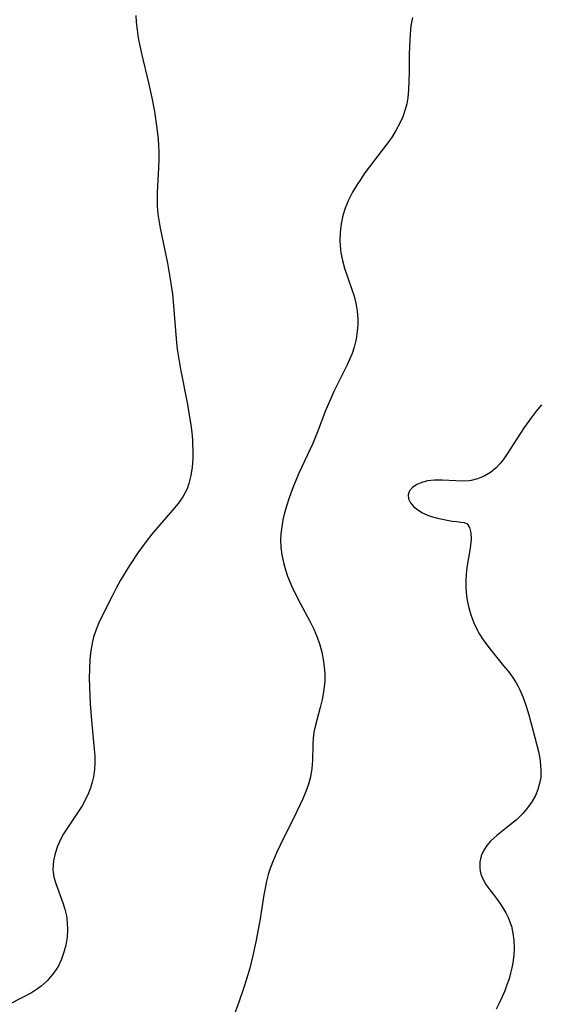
# Model space of a CAD drawing. Header units: metres. Extents: x 1073367 to 1082519, y 1569854 to 1574957.
# Tile 631 of 656: x 1078703 to 1078813, y 1574286 to 1574493. Entities that reach past the tile are written whole.
import ezdxf

# ---------------------------------------------------------------- set-up
doc = ezdxf.new("R2010")
doc.units = ezdxf.units.M
doc.layers.add('CGG_CurvaNivelLidar_v1', color=253, linetype='Continuous', lineweight=30)

msp = doc.modelspace()

# ---------------------------------------------------------------- linework, layer by layer
at = {"layer": 'CGG_CurvaNivelLidar_v1'}
for p, q in [((1078727.4536, 1574493.6112, 74.5), (1078727.5452, 1574492.2304, 74.5)), ((1078727.5452, 1574492.2304, 74.5), (1078727.732, 1574490.569, 74.5)), ((1078785.5571, 1574493.2199, 75), (1078785.2677, 1574491.4461, 75)), ((1078727.732, 1574490.569, 74.5), (1078727.9863, 1574488.9115, 74.5)), ((1078785.0871, 1574489.6426, 75), (1078785.0105, 1574488.5223, 75)), ((1078785.2677, 1574491.4461, 75), (1078785.0871, 1574489.6426, 75)), ((1078727.9863, 1574488.9115, 74.5), (1078728.2953, 1574487.259, 74.5)), ((1078785.0105, 1574488.5223, 75), (1078784.9051, 1574485.4615, 75)), ((1078728.2953, 1574487.259, 74.5), (1078728.6496, 1574485.6123, 74.5)), ((1078728.6496, 1574485.6123, 74.5), (1078730.149, 1574479.4852, 74.5)), ((1078784.9051, 1574485.4615, 75), (1078784.8541, 1574481.6589, 75)), ((1078784.8541, 1574481.6589, 75), (1078784.7478, 1574478.0486, 75)), ((1078730.149, 1574479.4852, 74.5), (1078730.8639, 1574476.3322, 74.5)), ((1078784.7478, 1574478.0486, 75), (1078784.5903, 1574476.3149, 75)), ((1078730.8639, 1574476.3322, 74.5), (1078731.3807, 1574473.4847, 74.5)), ((1078784.3787, 1574475.0733, 75), (1078784.0733, 1574473.8531, 75)), ((1078784.5903, 1574476.3149, 75), (1078784.3787, 1574475.0733, 75)), ((1078731.3807, 1574473.4847, 74.5), (1078731.8879, 1574469.966, 74.5)), ((1078784.0733, 1574473.8531, 75), (1078783.5487, 1574472.3462, 75)), ((1078783.5487, 1574472.3462, 75), (1078782.8884, 1574470.8807, 75)), ((1078731.8879, 1574469.966, 74.5), (1078732.139, 1574467.6775, 74.5)), ((1078782.1114, 1574469.4564, 75), (1078781.2812, 1574468.1433, 75)), ((1078782.8884, 1574470.8807, 75), (1078782.1114, 1574469.4564, 75)), ((1078732.139, 1574467.6775, 74.5), (1078732.2407, 1574466.2976, 74.5)), ((1078780.3833, 1574466.8574, 75), (1078779.4406, 1574465.5882, 75)), ((1078781.2812, 1574468.1433, 75), (1078780.3833, 1574466.8574, 75)), ((1078732.2407, 1574466.2976, 74.5), (1078732.2995, 1574464.9178, 74.5)), ((1078732.2995, 1574464.9178, 74.5), (1078732.3129, 1574463.5393, 74.5)), ((1078779.4406, 1574465.5882, 75), (1078775.606, 1574460.549, 75)), ((1078732.3129, 1574463.5393, 74.5), (1078732.2581, 1574461.6348, 74.5)), ((1078732.2581, 1574461.6348, 74.5), (1078731.9549, 1574456.4211, 74.5)), ((1078774.5604, 1574459.0683, 75), (1078773.963, 1574458.1638, 75)), ((1078775.606, 1574460.549, 75), (1078774.5604, 1574459.0683, 75)), ((1078772.9859, 1574456.5322, 75), (1078772.1293, 1574454.8562, 75)), ((1078773.963, 1574458.1638, 75), (1078772.9859, 1574456.5322, 75)), ((1078731.9549, 1574456.4211, 74.5), (1078731.9271, 1574454.9878, 74.5)), ((1078731.9271, 1574454.9878, 74.5), (1078731.9659, 1574453.558, 74.5)), ((1078772.1293, 1574454.8562, 75), (1078771.425, 1574453.1318, 75)), ((1078731.9659, 1574453.558, 74.5), (1078732.1156, 1574451.8905, 74.5)), ((1078771.425, 1574453.1318, 75), (1078770.9694, 1574451.6213, 75)), ((1078732.1156, 1574451.8905, 74.5), (1078732.3581, 1574450.2269, 74.5)), ((1078732.3581, 1574450.2269, 74.5), (1078732.5826, 1574448.9876, 74.5)), ((1078770.9694, 1574451.6213, 75), (1078770.6051, 1574449.857, 75)), ((1078732.5826, 1574448.9876, 74.5), (1078734.0977, 1574441.6032, 74.5)), ((1078770.6051, 1574449.857, 75), (1078770.3971, 1574448.0712, 75)), ((1078770.3971, 1574448.0712, 75), (1078770.3443, 1574446.2783, 75)), ((1078770.3443, 1574446.2783, 75), (1078770.4585, 1574444.4918, 75)), ((1078770.4585, 1574444.4918, 75), (1078770.5573, 1574443.7741, 75)), ((1078770.5573, 1574443.7741, 75), (1078770.8956, 1574442.1598, 75)), ((1078770.8956, 1574442.1598, 75), (1078771.3394, 1574440.6005, 75)), ((1078734.0977, 1574441.6032, 74.5), (1078734.7029, 1574438.2633, 74.5)), ((1078771.3394, 1574440.6005, 75), (1078772.8777, 1574436.0865, 75)), ((1078734.7029, 1574438.2633, 74.5), (1078735.1572, 1574435.1295, 74.5)), ((1078772.8777, 1574436.0865, 75), (1078773.3199, 1574434.6615, 75)), ((1078735.1572, 1574435.1295, 74.5), (1078735.3441, 1574433.4713, 74.5)), ((1078773.3199, 1574434.6615, 75), (1078773.6796, 1574433.2242, 75)), ((1078735.3441, 1574433.4713, 74.5), (1078736.0287, 1574424.8814, 74.5)), ((1078773.6796, 1574433.2242, 75), (1078773.9488, 1574431.5727, 75)), ((1078773.9488, 1574431.5727, 75), (1078774.0732, 1574429.9083, 75)), ((1078774.0732, 1574429.9083, 75), (1078774.0757, 1574428.6375, 75)), ((1078774.0757, 1574428.6375, 75), (1078774.0002, 1574427.3713, 75)), ((1078773.7668, 1574425.6527, 75), (1078773.3654, 1574423.9678, 75)), ((1078774.0002, 1574427.3713, 75), (1078773.7668, 1574425.6527, 75)), ((1078736.0287, 1574424.8814, 74.5), (1078736.1724, 1574423.5463, 74.5)), ((1078736.1724, 1574423.5463, 74.5), (1078736.3444, 1574422.3153, 74.5)), ((1078773.3654, 1574423.9678, 75), (1078772.9195, 1574422.67, 75)), ((1078736.3444, 1574422.3153, 74.5), (1078736.8617, 1574419.3551, 74.5)), ((1078772.3841, 1574421.3917, 75), (1078771.7897, 1574420.1218, 75)), ((1078772.9195, 1574422.67, 75), (1078772.3841, 1574421.3917, 75)), ((1078736.8617, 1574419.3551, 74.5), (1078738.3296, 1574411.9532, 74.5)), ((1078771.7897, 1574420.1218, 75), (1078769.0826, 1574414.6728, 75)), ((1078768.4254, 1574413.2375, 75), (1078767.4116, 1574410.798, 75)), ((1078769.0826, 1574414.6728, 75), (1078768.4254, 1574413.2375, 75)), ((1078738.3296, 1574411.9532, 74.5), (1078738.7852, 1574409.301, 74.5)), ((1078812.7129, 1574411.8676, 75.5), (1078811.5754, 1574410.5237, 75.5)), ((1078738.7852, 1574409.301, 74.5), (1078739.0185, 1574407.7027, 74.5)), ((1078767.4116, 1574410.798, 75), (1078765.637, 1574406.2136, 75)), ((1078810.707, 1574409.4195, 75.5), (1078809.0679, 1574407.1447, 75.5)), ((1078811.5754, 1574410.5237, 75.5), (1078810.707, 1574409.4195, 75.5)), ((1078739.0185, 1574407.7027, 74.5), (1078739.2114, 1574406.1068, 74.5)), ((1078809.0679, 1574407.1447, 75.5), (1078807.4947, 1574404.7543, 75.5)), ((1078739.2114, 1574406.1068, 74.5), (1078739.353, 1574404.5158, 74.5)), ((1078765.637, 1574406.2136, 75), (1078764.6335, 1574403.7653, 75)), ((1078739.353, 1574404.5158, 74.5), (1078739.4125, 1574403.4639, 74.5)), ((1078739.4125, 1574403.4639, 74.5), (1078739.4423, 1574402.4369, 74.5)), ((1078764.6335, 1574403.7653, 75), (1078761.8089, 1574397.6641, 75)), ((1078807.4947, 1574404.7543, 75.5), (1078805.6392, 1574401.8186, 75.5)), ((1078739.4423, 1574402.4369, 74.5), (1078739.4255, 1574400.6089, 74.5)), ((1078805.6392, 1574401.8186, 75.5), (1078804.6155, 1574400.3624, 75.5)), ((1078739.3052, 1574398.8124, 74.5), (1078739.0563, 1574397.0615, 74.5)), ((1078739.4255, 1574400.6089, 74.5), (1078739.3052, 1574398.8124, 74.5)), ((1078803.1442, 1574398.6628, 75.5), (1078801.9458, 1574397.6833, 75.5)), ((1078803.9065, 1574399.4738, 75.5), (1078803.1442, 1574398.6628, 75.5)), ((1078804.6155, 1574400.3624, 75.5), (1078803.9065, 1574399.4738, 75.5)), ((1078739.0563, 1574397.0615, 74.5), (1078738.6421, 1574395.3739, 74.5)), ((1078761.8089, 1574397.6641, 75), (1078760.5235, 1574394.6714, 75)), ((1078800.6257, 1574396.8996, 75.5), (1078799.2162, 1574396.3184, 75.5)), ((1078801.9458, 1574397.6833, 75.5), (1078800.6257, 1574396.8996, 75.5)), ((1078738.6421, 1574395.3739, 74.5), (1078738.228, 1574394.2402, 74.5)), ((1078760.5235, 1574394.6714, 75), (1078759.6613, 1574392.3586, 75)), ((1078785.6024, 1574394.5295, 75.5), (1078784.9558, 1574393.8088, 75.5)), ((1078786.5152, 1574395.1439, 75.5), (1078785.6024, 1574394.5295, 75.5)), ((1078787.5542, 1574395.5948, 75.5), (1078786.5152, 1574395.1439, 75.5)), ((1078788.7309, 1574395.9066, 75.5), (1078787.5542, 1574395.5948, 75.5)), ((1078790.2345, 1574396.0798, 75.5), (1078788.7309, 1574395.9066, 75.5)), ((1078791.8196, 1574396.0871, 75.5), (1078790.2345, 1574396.0798, 75.5)), ((1078794.6556, 1574395.9009, 75.5), (1078791.8196, 1574396.0871, 75.5)), ((1078796.0692, 1574395.8504, 75.5), (1078794.6556, 1574395.9009, 75.5)), ((1078797.4609, 1574395.9255, 75.5), (1078796.0692, 1574395.8504, 75.5)), ((1078797.8904, 1574395.9872, 75.5), (1078797.4609, 1574395.9255, 75.5)), ((1078799.2162, 1574396.3184, 75.5), (1078797.8904, 1574395.9872, 75.5)), ((1078737.3692, 1574392.6003, 74.5), (1078736.3535, 1574391.1535, 74.5)), ((1078737.8709, 1574393.4805, 74.5), (1078737.3692, 1574392.6003, 74.5)), ((1078738.228, 1574394.2402, 74.5), (1078737.8709, 1574393.4805, 74.5)), ((1078759.6613, 1574392.3586, 75), (1078759.1602, 1574390.797, 75)), ((1078784.9558, 1574393.8088, 75.5), (1078784.6505, 1574393.0084, 75.5)), ((1078784.6505, 1574393.0084, 75.5), (1078784.7436, 1574392.1687, 75.5)), ((1078736.3535, 1574391.1535, 74.5), (1078735.207, 1574389.7597, 74.5)), ((1078759.1602, 1574390.797, 75), (1078758.7242, 1574389.2257, 75)), ((1078784.7436, 1574392.1687, 75.5), (1078785.1747, 1574391.3186, 75.5)), ((1078785.1747, 1574391.3186, 75.5), (1078785.8778, 1574390.5026, 75.5)), ((1078785.8778, 1574390.5026, 75.5), (1078786.7124, 1574389.8229, 75.5)), ((1078735.207, 1574389.7597, 74.5), (1078732.1193, 1574386.2263, 74.5)), ((1078758.7242, 1574389.2257, 75), (1078758.3846, 1574387.7505, 75)), ((1078786.7124, 1574389.8229, 75.5), (1078787.6872, 1574389.2271, 75.5)), ((1078787.6872, 1574389.2271, 75.5), (1078788.7646, 1574388.7355, 75.5)), ((1078788.7646, 1574388.7355, 75.5), (1078789.8021, 1574388.3909, 75.5)), ((1078789.8021, 1574388.3909, 75.5), (1078790.8652, 1574388.1185, 75.5)), ((1078732.1193, 1574386.2263, 74.5), (1078730.8729, 1574384.7289, 74.5)), ((1078758.1216, 1574386.2713, 75), (1078757.9498, 1574384.7902, 75)), ((1078758.3846, 1574387.7505, 75), (1078758.1216, 1574386.2713, 75)), ((1078790.8652, 1574388.1185, 75.5), (1078793.9188, 1574387.4928, 75.5)), ((1078793.9188, 1574387.4928, 75.5), (1078794.8012, 1574387.3654, 75.5)), ((1078794.8012, 1574387.3654, 75.5), (1078795.7112, 1574387.2849, 75.5)), ((1078795.7112, 1574387.2849, 75.5), (1078796.465, 1574387.168, 75.5)), ((1078796.465, 1574387.168, 75.5), (1078797.0595, 1574386.8662, 75.5)), ((1078797.0595, 1574386.8662, 75.5), (1078797.5496, 1574386.125, 75.5)), ((1078730.8729, 1574384.7289, 74.5), (1078729.6591, 1574383.1918, 74.5)), ((1078757.9498, 1574384.7902, 75), (1078757.8904, 1574383.4858, 75)), ((1078797.5496, 1574386.125, 75.5), (1078797.8269, 1574385.0316, 75.5)), ((1078797.8269, 1574385.0316, 75.5), (1078797.8994, 1574383.6858, 75.5)), ((1078729.6591, 1574383.1918, 74.5), (1078727.9025, 1574380.7824, 74.5)), ((1078757.8904, 1574383.4858, 75), (1078757.9499, 1574381.9676, 75)), ((1078797.8697, 1574383.0787, 75.5), (1078797.722, 1574381.7813, 75.5)), ((1078797.8994, 1574383.6858, 75.5), (1078797.8697, 1574383.0787, 75.5)), ((1078727.9025, 1574380.7824, 74.5), (1078726.1338, 1574378.138, 74.5)), ((1078757.9499, 1574381.9676, 75), (1078758.1574, 1574380.3741, 75)), ((1078758.1574, 1574380.3741, 75), (1078758.4898, 1574378.7908, 75)), ((1078797.722, 1574381.7813, 75.5), (1078797.0236, 1574377.7187, 75.5)), ((1078726.1338, 1574378.138, 74.5), (1078724.2809, 1574375.106, 74.5)), ((1078758.4898, 1574378.7908, 75), (1078758.9261, 1574377.2202, 75)), ((1078758.9261, 1574377.2202, 75), (1078759.366, 1574375.9034, 75)), ((1078759.366, 1574375.9034, 75), (1078760.218, 1574373.7707, 75)), ((1078796.8442, 1574376.2833, 75.5), (1078796.7628, 1574374.9907, 75.5)), ((1078797.0236, 1574377.7187, 75.5), (1078796.8442, 1574376.2833, 75.5)), ((1078724.2809, 1574375.106, 74.5), (1078723.3289, 1574373.397, 74.5)), ((1078760.218, 1574373.7707, 75), (1078761.0575, 1574371.9948, 75)), ((1078796.7628, 1574374.9907, 75.5), (1078796.7607, 1574373.6842, 75.5)), ((1078722.4789, 1574371.7477, 74.5), (1078720.3417, 1574367.4342, 74.5)), ((1078723.3289, 1574373.397, 74.5), (1078722.4789, 1574371.7477, 74.5)), ((1078761.0575, 1574371.9948, 75), (1078761.9655, 1574370.2446, 75)), ((1078796.7607, 1574373.6842, 75.5), (1078796.8318, 1574372.4683, 75.5)), ((1078796.8318, 1574372.4683, 75.5), (1078796.9764, 1574371.2547, 75.5)), ((1078761.9655, 1574370.2446, 75), (1078763.9906, 1574366.4845, 75)), ((1078796.9764, 1574371.2547, 75.5), (1078797.3192, 1574369.5165, 75.5)), ((1078797.3192, 1574369.5165, 75.5), (1078797.8086, 1574367.8082, 75.5)), ((1078797.8086, 1574367.8082, 75.5), (1078798.4368, 1574366.1427, 75.5)), ((1078719.7263, 1574366.099, 74.5), (1078719.1688, 1574364.7494, 74.5)), ((1078720.3417, 1574367.4342, 74.5), (1078719.7263, 1574366.099, 74.5)), ((1078763.9906, 1574366.4845, 75), (1078764.8311, 1574364.7977, 75)), ((1078798.4368, 1574366.1427, 75.5), (1078799.2063, 1574364.5356, 75.5)), ((1078719.1688, 1574364.7494, 74.5), (1078718.6221, 1574363.118, 74.5)), ((1078764.8311, 1574364.7977, 75), (1078765.5647, 1574363.0815, 75)), ((1078799.2063, 1574364.5356, 75.5), (1078799.5245, 1574363.9673, 75.5)), ((1078799.5245, 1574363.9673, 75.5), (1078800.4163, 1574362.5677, 75.5)), ((1078718.3847, 1574362.1872, 74.5), (1078718.0397, 1574360.3119, 74.5)), ((1078718.6221, 1574363.118, 74.5), (1078718.3847, 1574362.1872, 74.5)), ((1078765.5647, 1574363.0815, 75), (1078766.1087, 1574361.4671, 75)), ((1078766.1087, 1574361.4671, 75), (1078766.5133, 1574359.9445, 75)), ((1078800.4163, 1574362.5677, 75.5), (1078801.3997, 1574361.215, 75.5)), ((1078718.0397, 1574360.3119, 74.5), (1078717.826, 1574358.3979, 74.5)), ((1078766.5133, 1574359.9445, 75), (1078766.8265, 1574358.4067, 75)), ((1078801.3997, 1574361.215, 75.5), (1078802.4426, 1574359.8945, 75.5)), ((1078802.4426, 1574359.8945, 75.5), (1078804.7322, 1574357.126, 75.5)), ((1078717.826, 1574358.3979, 74.5), (1078717.7143, 1574356.4563, 74.5)), ((1078766.8265, 1574358.4067, 75), (1078767.0441, 1574356.8611, 75)), ((1078717.7143, 1574356.4563, 74.5), (1078717.6849, 1574354.496, 74.5)), ((1078767.0441, 1574356.8611, 75), (1078767.1562, 1574355.3146, 75)), ((1078767.1562, 1574355.3146, 75), (1078767.1466, 1574353.774, 75)), ((1078804.7322, 1574357.126, 75.5), (1078805.6703, 1574355.9491, 75.5)), ((1078805.6703, 1574355.9491, 75.5), (1078806.5575, 1574354.746, 75.5)), ((1078717.6849, 1574354.496, 74.5), (1078717.7214, 1574352.604, 74.5)), ((1078767.1466, 1574353.774, 75), (1078766.917, 1574351.6674, 75)), ((1078806.5575, 1574354.746, 75.5), (1078807.367, 1574353.5014, 75.5)), ((1078807.367, 1574353.5014, 75.5), (1078807.7779, 1574352.7757, 75.5)), ((1078717.7214, 1574352.604, 74.5), (1078717.9007, 1574349.126, 74.5)), ((1078766.917, 1574351.6674, 75), (1078766.5955, 1574349.9971, 75)), ((1078807.7779, 1574352.7757, 75.5), (1078808.0646, 1574352.2138, 75.5)), ((1078808.0646, 1574352.2138, 75.5), (1078808.8189, 1574350.4626, 75.5)), ((1078717.9007, 1574349.126, 74.5), (1078718.1714, 1574345.6517, 74.5)), ((1078766.5955, 1574349.9971, 75), (1078766.1962, 1574348.3501, 75)), ((1078808.8189, 1574350.4626, 75.5), (1078809.4501, 1574348.6479, 75.5)), ((1078766.1962, 1574348.3501, 75), (1078765.1131, 1574344.3653, 75)), ((1078809.4501, 1574348.6479, 75.5), (1078810.0057, 1574346.7929, 75.5)), ((1078718.1714, 1574345.6517, 74.5), (1078718.7379, 1574339.62, 74.5)), ((1078810.0057, 1574346.7929, 75.5), (1078811.2982, 1574342.072, 75.5)), ((1078764.8743, 1574343.1822, 75), (1078764.7194, 1574341.8832, 75)), ((1078765.1131, 1574344.3653, 75), (1078764.8743, 1574343.1822, 75)), ((1078764.7194, 1574341.8832, 75), (1078764.6449, 1574340.5694, 75)), ((1078811.2982, 1574342.072, 75.5), (1078812.0272, 1574339.1217, 75.5)), ((1078718.7379, 1574339.62, 74.5), (1078718.834, 1574338.1715, 74.5)), ((1078764.6449, 1574340.5694, 75), (1078764.5501, 1574337.2439, 75)), ((1078812.0272, 1574339.1217, 75.5), (1078812.31, 1574337.661, 75.5)), ((1078718.8675, 1574336.739, 74.5), (1078718.8084, 1574335.3249, 74.5)), ((1078718.834, 1574338.1715, 74.5), (1078718.8675, 1574336.739, 74.5)), ((1078764.5501, 1574337.2439, 75), (1078764.4285, 1574335.51, 75)), ((1078812.31, 1574337.661, 75.5), (1078812.4935, 1574336.3029, 75.5)), ((1078718.8084, 1574335.3249, 74.5), (1078718.5961, 1574333.7703, 74.5)), ((1078764.4285, 1574335.51, 75), (1078764.163, 1574333.7943, 75)), ((1078812.4935, 1574336.3029, 75.5), (1078812.5701, 1574334.9608, 75.5)), ((1078812.5701, 1574334.9608, 75.5), (1078812.5079, 1574333.6396, 75.5)), ((1078718.3303, 1574332.6458, 74.5), (1078717.9736, 1574331.5114, 74.5)), ((1078718.5961, 1574333.7703, 74.5), (1078718.3303, 1574332.6458, 74.5)), ((1078764.163, 1574333.7943, 75), (1078763.7428, 1574332.2541, 75)), ((1078812.5079, 1574333.6396, 75.5), (1078812.2837, 1574332.3614, 75.5)), ((1078717.5423, 1574330.3981, 74.5), (1078716.906, 1574329.0308, 74.5)), ((1078717.9736, 1574331.5114, 74.5), (1078717.5423, 1574330.3981, 74.5)), ((1078763.1847, 1574330.7279, 75), (1078762.536, 1574329.2037, 75)), ((1078763.7428, 1574332.2541, 75), (1078763.1847, 1574330.7279, 75)), ((1078811.9086, 1574331.1152, 75.5), (1078811.3979, 1574329.9087, 75.5)), ((1078812.2837, 1574332.3614, 75.5), (1078811.9086, 1574331.1152, 75.5)), ((1078716.906, 1574329.0308, 74.5), (1078716.1817, 1574327.7024, 74.5)), ((1078762.536, 1574329.2037, 75), (1078761.1405, 1574326.2256, 75)), ((1078810.6517, 1574328.569, 75.5), (1078809.7664, 1574327.2989, 75.5)), ((1078811.3979, 1574329.9087, 75.5), (1078810.6517, 1574328.569, 75.5)), ((1078715.3841, 1574326.4166, 74.5), (1078712.9611, 1574322.8964, 74.5)), ((1078716.1817, 1574327.7024, 74.5), (1078715.3841, 1574326.4166, 74.5)), ((1078761.1405, 1574326.2256, 75), (1078757.763, 1574319.4351, 75)), ((1078809.7664, 1574327.2989, 75.5), (1078808.7644, 1574326.1061, 75.5)), ((1078807.4292, 1574324.7937, 75.5), (1078806.103, 1574323.704, 75.5)), ((1078808.7644, 1574326.1061, 75.5), (1078807.4292, 1574324.7937, 75.5)), ((1078712.9611, 1574322.8964, 74.5), (1078712.3143, 1574321.8338, 74.5)), ((1078806.103, 1574323.704, 75.5), (1078803.2664, 1574321.482, 75.5)), ((1078711.7299, 1574320.747, 74.5), (1078711.0536, 1574319.2458, 74.5)), ((1078712.3143, 1574321.8338, 74.5), (1078711.7299, 1574320.747, 74.5)), ((1078801.9978, 1574320.3185, 75.5), (1078801.199, 1574319.4065, 75.5)), ((1078803.2664, 1574321.482, 75.5), (1078801.9978, 1574320.3185, 75.5)), ((1078711.0536, 1574319.2458, 74.5), (1078710.5296, 1574317.7206, 74.5)), ((1078757.763, 1574319.4351, 75), (1078757.0066, 1574317.8205, 75)), ((1078800.5504, 1574318.434, 75.5), (1078800.0252, 1574317.2292, 75.5)), ((1078801.199, 1574319.4065, 75.5), (1078800.5504, 1574318.434, 75.5)), ((1078710.1892, 1574316.1833, 74.5), (1078710.0888, 1574315.2485, 74.5)), ((1078710.5296, 1574317.7206, 74.5), (1078710.1892, 1574316.1833, 74.5)), ((1078756.3078, 1574316.1856, 75), (1078755.7656, 1574314.7364, 75)), ((1078757.0066, 1574317.8205, 75), (1078756.3078, 1574316.1856, 75)), ((1078799.7453, 1574315.969, 75.5), (1078799.715, 1574314.688, 75.5)), ((1078800.0252, 1574317.2292, 75.5), (1078799.7453, 1574315.969, 75.5)), ((1078710.0888, 1574315.2485, 74.5), (1078710.0771, 1574314.3184, 74.5)), ((1078710.0771, 1574314.3184, 74.5), (1078710.1149, 1574313.7762, 74.5)), ((1078755.7656, 1574314.7364, 75), (1078755.2976, 1574313.2634, 75)), ((1078799.715, 1574314.688, 75.5), (1078799.808, 1574314.0012, 75.5)), ((1078799.808, 1574314.0012, 75.5), (1078799.9631, 1574313.3814, 75.5)), ((1078710.1149, 1574313.7762, 74.5), (1078710.2843, 1574312.747, 74.5)), ((1078710.2843, 1574312.747, 74.5), (1078710.6517, 1574311.4176, 74.5)), ((1078754.9333, 1574311.8682, 75), (1078754.6261, 1574310.4558, 75)), ((1078755.2976, 1574313.2634, 75), (1078754.9333, 1574311.8682, 75)), ((1078799.9631, 1574313.3814, 75.5), (1078800.3443, 1574312.4084, 75.5)), ((1078800.3443, 1574312.4084, 75.5), (1078801.0168, 1574311.2229, 75.5)), ((1078710.6517, 1574311.4176, 74.5), (1078712.1407, 1574307.3646, 74.5)), ((1078754.6261, 1574310.4558, 75), (1078754.3605, 1574309.0305, 75)), ((1078801.0168, 1574311.2229, 75.5), (1078801.8342, 1574310.0599, 75.5)), ((1078801.8342, 1574310.0599, 75.5), (1078803.2264, 1574308.2291, 75.5)), ((1078754.3605, 1574309.0305, 75), (1078753.4904, 1574303.5528, 75)), ((1078803.2264, 1574308.2291, 75.5), (1078803.9014, 1574307.2879, 75.5)), ((1078712.1407, 1574307.3646, 74.5), (1078712.5611, 1574306.0025, 74.5)), ((1078712.5611, 1574306.0025, 74.5), (1078712.887, 1574304.6133, 74.5)), ((1078803.9014, 1574307.2879, 75.5), (1078804.5439, 1574306.3132, 75.5)), ((1078804.5439, 1574306.3132, 75.5), (1078805.1817, 1574305.2293, 75.5)), ((1078712.887, 1574304.6133, 74.5), (1078713.0892, 1574303.204, 74.5)), ((1078753.4904, 1574303.5528, 75), (1078752.6955, 1574299.1845, 75)), ((1078805.1817, 1574305.2293, 75.5), (1078805.7427, 1574304.1071, 75.5)), ((1078805.7427, 1574304.1071, 75.5), (1078806.2016, 1574302.9436, 75.5)), ((1078713.1417, 1574301.6709, 74.5), (1078713.0367, 1574300.1354, 74.5)), ((1078713.0892, 1574303.204, 74.5), (1078713.1417, 1574301.6709, 74.5)), ((1078806.2016, 1574302.9436, 75.5), (1078806.3636, 1574302.4216, 75.5)), ((1078806.3636, 1574302.4216, 75.5), (1078806.6933, 1574300.9528, 75.5)), ((1078713.0367, 1574300.1354, 74.5), (1078712.7572, 1574298.4482, 74.5)), ((1078806.6933, 1574300.9528, 75.5), (1078806.8753, 1574299.4413, 75.5)), ((1078806.8753, 1574299.4413, 75.5), (1078806.9274, 1574297.9013, 75.5)), ((1078712.7572, 1574298.4482, 74.5), (1078712.3696, 1574296.9621, 74.5)), ((1078752.6955, 1574299.1845, 75), (1078752.0797, 1574296.3071, 75)), ((1078806.9274, 1574297.9013, 75.5), (1078806.8599, 1574296.3451, 75.5)), ((1078711.8546, 1574295.5203, 74.5), (1078711.2053, 1574294.142, 74.5)), ((1078712.3696, 1574296.9621, 74.5), (1078711.8546, 1574295.5203, 74.5)), ((1078752.0797, 1574296.3071, 75), (1078751.4086, 1574293.6126, 75)), ((1078806.8599, 1574296.3451, 75.5), (1078806.6753, 1574294.784, 75.5)), ((1078711.2053, 1574294.142, 74.5), (1078710.6124, 1574293.1439, 74.5)), ((1078751.4086, 1574293.6126, 75), (1078750.6745, 1574291.0975, 75)), ((1078806.482, 1574293.7282, 75.5), (1078806.2015, 1574292.5548, 75.5)), ((1078806.6753, 1574294.784, 75.5), (1078806.482, 1574293.7282, 75.5)), ((1078709.9422, 1574292.1987, 74.5), (1078708.8551, 1574290.9412, 74.5)), ((1078710.6124, 1574293.1439, 74.5), (1078709.9422, 1574292.1987, 74.5)), ((1078750.6745, 1574291.0975, 75), (1078750.1714, 1574289.5486, 75)), ((1078805.8619, 1574291.3884, 75.5), (1078805.4308, 1574290.1121, 75.5)), ((1078806.2015, 1574292.5548, 75.5), (1078805.8619, 1574291.3884, 75.5)), ((1078706.6391, 1574289.1203, 74.5), (1078705.5945, 1574288.4844, 74.5)), ((1078707.6248, 1574289.8276, 74.5), (1078706.6391, 1574289.1203, 74.5)), ((1078708.8551, 1574290.9412, 74.5), (1078707.6248, 1574289.8276, 74.5)), ((1078750.1714, 1574289.5486, 75), (1078749.0955, 1574286.472, 75)), ((1078805.4308, 1574290.1121, 75.5), (1078804.9482, 1574288.8455, 75.5)), ((1078705.5945, 1574288.4844, 74.5), (1078701.0831, 1574286.1401, 74.5)), ((1078804.4197, 1574287.5901, 75.5), (1078803.8192, 1574286.2833, 75.5)), ((1078804.9482, 1574288.8455, 75.5), (1078804.4197, 1574287.5901, 75.5)), ((1078749.0955, 1574286.472, 75), (1078746.6587, 1574279.7102, 75)), ((1078803.8192, 1574286.2833, 75.5), (1078803.1806, 1574284.9903, 75.5))]:
    msp.add_line(p, q, dxfattribs=at)

doc.saveas('drawing.dxf')
